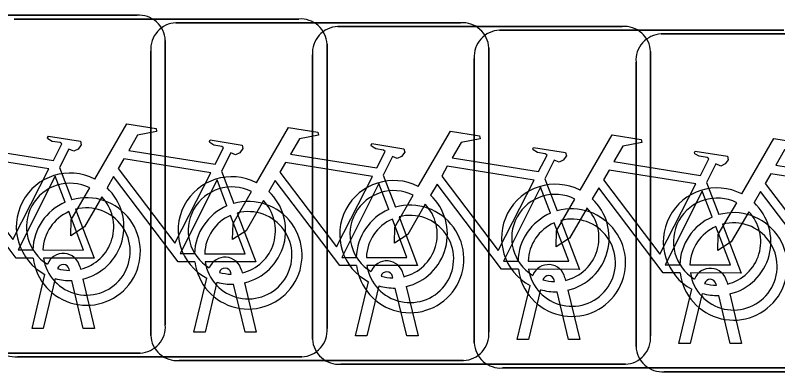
# Model space of a CAD drawing. Extents: x 162186 to 163152, y 385513 to 386513.
# Drawn here: x 162773.835 to 162776.088, y 386417.826 to 386418.881 of the extents above; entities that cross this region are included whole.
import ezdxf

# ---------------------------------------------------------------- set-up
doc = ezdxf.new("R2010")
doc.units = 0
doc.layers.add('IMGEO_Fietsenrek', color=7, linetype='Continuous')

msp = doc.modelspace()

# ---------------------------------------------------------------- linework, layer by layer
at = {"layer": 'IMGEO_Fietsenrek'}
for p, q in [((162773.3539, 386418.8805), (162774.1948, 386418.8805)), ((162774.1948, 386418.8805), (162773.3539, 386418.8805)), ((162773.8319, 386418.8695), (162774.6728, 386418.8695)), ((162774.6728, 386418.8695), (162773.8319, 386418.8695)), ((162774.3099, 386418.8585), (162775.1508, 386418.8585)), ((162775.1508, 386418.8585), (162774.3099, 386418.8585)), ((162774.7879, 386418.8475), (162775.6288, 386418.8475)), ((162775.6288, 386418.8475), (162774.7879, 386418.8475)), ((162775.2659, 386418.8365), (162776.1068, 386418.8365)), ((162776.1068, 386418.8365), (162775.2659, 386418.8365)), ((162774.2785, 386418.8061), (162774.2785, 386417.9652)), ((162774.2785, 386417.9652), (162774.2785, 386418.8061)), ((162775.7439, 386418.8255), (162776.5848, 386418.8255)), ((162776.5848, 386418.8255), (162775.7439, 386418.8255)), ((162774.7565, 386418.7951), (162774.7565, 386417.9542)), ((162774.7565, 386417.9542), (162774.7565, 386418.7951)), ((162775.2345, 386418.7841), (162775.2345, 386417.9432)), ((162775.2345, 386417.9432), (162775.2345, 386418.7841)), ((162774.2355, 386417.9339), (162774.2355, 386418.7748)), ((162774.2355, 386418.7748), (162774.2355, 386417.9339)), ((162774.7135, 386417.9229), (162774.7135, 386418.7638)), ((162774.7135, 386418.7638), (162774.7135, 386417.9229)), ((162775.7125, 386418.7731), (162775.7125, 386417.9322)), ((162775.7125, 386417.9322), (162775.7125, 386418.7731)), ((162775.1915, 386417.9119), (162775.1915, 386418.7528)), ((162775.1915, 386418.7528), (162775.1915, 386417.9119)), ((162775.6695, 386417.9009), (162775.6695, 386418.7418)), ((162775.6695, 386418.7418), (162775.6695, 386417.9009)), ((162773.9662, 386418.4302), (162774.0025, 386418.335)), ((162774.4442, 386418.4192), (162774.4805, 386418.324)), ((162774.9222, 386418.4082), (162774.9585, 386418.313)), ((162775.4002, 386418.3972), (162775.4365, 386418.302)), ((162775.8782, 386418.3862), (162775.9145, 386418.291)), ((162773.9949, 386418.1259), (162773.9939, 386418.1302)), ((162774.0256, 386418.1374), (162774.0274, 386418.1295)), ((162773.8845, 386417.9543), (162773.9228, 386418.1143)), ((162774.4729, 386418.1149), (162774.4719, 386418.1192)), ((162774.5036, 386418.1264), (162774.5054, 386418.1185)), ((162774.9509, 386418.1039), (162774.9499, 386418.1082)), ((162774.9816, 386418.1154), (162774.9834, 386418.1075)), ((162773.9532, 386418.1021), (162773.9179, 386417.9543)), ((162774.036, 386417.9543), (162774.0021, 386418.096)), ((162774.0344, 386418.1003), (162774.0694, 386417.9543)), ((162774.3625, 386417.9433), (162774.4008, 386418.1033)), ((162774.4312, 386418.0911), (162774.3959, 386417.9433)), ((162774.514, 386417.9433), (162774.4801, 386418.085)), ((162774.5124, 386418.0893), (162774.5474, 386417.9433)), ((162774.8405, 386417.9323), (162774.8788, 386418.0923)), ((162775.4289, 386418.0929), (162775.4279, 386418.0972)), ((162775.4596, 386418.1044), (162775.4614, 386418.0965)), ((162775.9069, 386418.0819), (162775.9059, 386418.0862)), ((162775.9376, 386418.0934), (162775.9394, 386418.0855)), ((162774.9092, 386418.0801), (162774.8739, 386417.9323)), ((162774.992, 386417.9323), (162774.9581, 386418.074)), ((162774.9904, 386418.0783), (162775.0254, 386417.9323)), ((162775.3185, 386417.9213), (162775.3568, 386418.0813)), ((162775.3872, 386418.0691), (162775.3519, 386417.9213)), ((162775.47, 386417.9213), (162775.4361, 386418.063)), ((162775.4684, 386418.0673), (162775.5034, 386417.9213)), ((162775.7965, 386417.9103), (162775.8348, 386418.0703)), ((162775.8652, 386418.0581), (162775.8299, 386417.9103)), ((162775.948, 386417.9103), (162775.9141, 386418.052)), ((162775.9464, 386418.0563), (162775.9814, 386417.9103)), ((162773.9179, 386417.9543), (162773.8845, 386417.9543)), ((162774.0694, 386417.9543), (162774.036, 386417.9543)), ((162774.3959, 386417.9433), (162774.3625, 386417.9433)), ((162774.5474, 386417.9433), (162774.514, 386417.9433)), ((162774.8739, 386417.9323), (162774.8405, 386417.9323)), ((162775.0254, 386417.9323), (162774.992, 386417.9323)), ((162775.3519, 386417.9213), (162775.3185, 386417.9213)), ((162775.5034, 386417.9213), (162775.47, 386417.9213)), ((162775.8299, 386417.9103), (162775.7965, 386417.9103)), ((162775.9814, 386417.9103), (162775.948, 386417.9103)), ((162774.2041, 386417.8815), (162773.3632, 386417.8815)), ((162773.3632, 386417.8815), (162774.2041, 386417.8815)), ((162774.6821, 386417.8705), (162773.8412, 386417.8705)), ((162773.8412, 386417.8705), (162774.6821, 386417.8705)), ((162775.1601, 386417.8595), (162774.3192, 386417.8595)), ((162774.3192, 386417.8595), (162775.1601, 386417.8595)), ((162775.6381, 386417.8485), (162774.7972, 386417.8485)), ((162774.7972, 386417.8485), (162775.6381, 386417.8485)), ((162776.1161, 386417.8375), (162775.2752, 386417.8375)), ((162775.2752, 386417.8375), (162776.1161, 386417.8375)), ((162776.5941, 386417.8265), (162775.7532, 386417.8265)), ((162775.7532, 386417.8265), (162776.5941, 386417.8265))]:
    msp.add_line(p, q, dxfattribs=at)
for points in [[(162773.5921, 386418.4072), (162773.6868, 386418.5707), (162773.773, 386418.5569), (162773.7747, 386418.5482), (162773.7186, 386418.5373), (162773.6924, 386418.492), (162773.9476, 386418.4512)], [(162774.0701, 386418.3962), (162774.1648, 386418.5597), (162774.251, 386418.5459), (162774.2527, 386418.5372), (162774.1966, 386418.5263), (162774.1704, 386418.481), (162774.4256, 386418.4402)], [(162774.5481, 386418.3852), (162774.6428, 386418.5487), (162774.729, 386418.5349), (162774.7307, 386418.5262), (162774.6746, 386418.5153), (162774.6484, 386418.47), (162774.9036, 386418.4292)], [(162775.0261, 386418.3742), (162775.1208, 386418.5377), (162775.207, 386418.5239), (162775.2087, 386418.5152), (162775.1526, 386418.5043), (162775.1264, 386418.459), (162775.3816, 386418.4182)], [(162773.9476, 386418.4512), (162773.9726, 386418.5), (162773.9675, 386418.504), (162773.9443, 386418.5077), (162773.9316, 386418.5152), (162773.9306, 386418.5183), (162773.9328, 386418.5229), (162774.0276, 386418.5078), (162774.0299, 386418.4975), (162774.0205, 386418.4851), (162774.0081, 386418.4787), (162773.9936, 386418.4849), (162773.9662, 386418.4302)], [(162774.4256, 386418.4402), (162774.4506, 386418.489), (162774.4455, 386418.493), (162774.4223, 386418.4967), (162774.4096, 386418.5042), (162774.4086, 386418.5073), (162774.4108, 386418.5119), (162774.5056, 386418.4968), (162774.5079, 386418.4865), (162774.4985, 386418.4741), (162774.4861, 386418.4677), (162774.4716, 386418.4739), (162774.4442, 386418.4192)], [(162775.5041, 386418.3632), (162775.5988, 386418.5267), (162775.685, 386418.5129), (162775.6867, 386418.5042), (162775.6306, 386418.4933), (162775.6044, 386418.448), (162775.8596, 386418.4072)], [(162775.9821, 386418.3522), (162776.0768, 386418.5157), (162776.163, 386418.5019), (162776.1647, 386418.4932), (162776.1086, 386418.4823), (162776.0824, 386418.437), (162776.3376, 386418.3962)], [(162774.9036, 386418.4292), (162774.9286, 386418.478), (162774.9235, 386418.482), (162774.9003, 386418.4857), (162774.8876, 386418.4932), (162774.8866, 386418.4963), (162774.8888, 386418.5009), (162774.9836, 386418.4858), (162774.9859, 386418.4755), (162774.9765, 386418.4631), (162774.9641, 386418.4567), (162774.9496, 386418.4629), (162774.9222, 386418.4082)], [(162775.3816, 386418.4182), (162775.4066, 386418.467), (162775.4015, 386418.471), (162775.3783, 386418.4747), (162775.3656, 386418.4822), (162775.3646, 386418.4853), (162775.3668, 386418.4899), (162775.4616, 386418.4748), (162775.4639, 386418.4645), (162775.4545, 386418.4521), (162775.4421, 386418.4457), (162775.4276, 386418.4519), (162775.4002, 386418.3972)], [(162773.9347, 386418.426), (162773.6779, 386418.467), (162773.6612, 386418.4382), (162773.8282, 386418.2179), (162773.9347, 386418.426)], [(162775.8596, 386418.4072), (162775.8846, 386418.456), (162775.8795, 386418.46), (162775.8563, 386418.4637), (162775.8436, 386418.4712), (162775.8426, 386418.4743), (162775.8448, 386418.4789), (162775.9396, 386418.4638), (162775.9419, 386418.4535), (162775.9325, 386418.4411), (162775.9201, 386418.4347), (162775.9056, 386418.4409), (162775.8782, 386418.3862)], [(162774.4127, 386418.415), (162774.1559, 386418.456), (162774.1392, 386418.4272), (162774.3062, 386418.2069), (162774.4127, 386418.415)], [(162774.8907, 386418.404), (162774.6339, 386418.445), (162774.6172, 386418.4162), (162774.7842, 386418.1959), (162774.8907, 386418.404)], [(162775.3687, 386418.393), (162775.1119, 386418.434), (162775.0952, 386418.4052), (162775.2622, 386418.1849), (162775.3687, 386418.393)], [(162775.8467, 386418.382), (162775.5899, 386418.423), (162775.5732, 386418.3942), (162775.7402, 386418.1739), (162775.8467, 386418.382)], [(162773.8878, 386418.1625), (162773.8381, 386418.1626), (162773.6474, 386418.4143), (162773.6284, 386418.3815)], [(162773.9827, 386418.328), (162773.9534, 386418.4048), (162773.844, 386418.1867), (162773.8867, 386418.1866)], [(162774.3658, 386418.1515), (162774.3161, 386418.1516), (162774.1254, 386418.4033), (162774.1064, 386418.3705)], [(162776.3247, 386418.371), (162776.0679, 386418.412), (162776.0512, 386418.3832), (162776.2182, 386418.1629), (162776.3247, 386418.371)], [(162774.4607, 386418.317), (162774.4314, 386418.3938), (162774.322, 386418.1757), (162774.3647, 386418.1756)], [(162774.8438, 386418.1405), (162774.7941, 386418.1406), (162774.6034, 386418.3923), (162774.5844, 386418.3595)], [(162774.9387, 386418.306), (162774.9094, 386418.3828), (162774.8, 386418.1647), (162774.8427, 386418.1646)], [(162775.3218, 386418.1295), (162775.2721, 386418.1296), (162775.0814, 386418.3813), (162775.0624, 386418.3485)], [(162774.0908, 386418.3437), (162774.0392, 386418.2545), (162773.9993, 386418.2285), (162774.0005, 386418.276), (162774.055, 386418.3702)], [(162774.5688, 386418.3327), (162774.5172, 386418.2435), (162774.4773, 386418.2175), (162774.4785, 386418.265), (162774.533, 386418.3592)], [(162775.4167, 386418.295), (162775.3874, 386418.3718), (162775.278, 386418.1537), (162775.3207, 386418.1536)], [(162775.7998, 386418.1185), (162775.7501, 386418.1186), (162775.5594, 386418.3703), (162775.5404, 386418.3375)], [(162775.8947, 386418.284), (162775.8654, 386418.3608), (162775.756, 386418.1427), (162775.7987, 386418.1426)], [(162776.2778, 386418.1075), (162776.2281, 386418.1076), (162776.0374, 386418.3593), (162776.0184, 386418.3265)], [(162775.0468, 386418.3217), (162774.9952, 386418.2325), (162774.9553, 386418.2065), (162774.9565, 386418.254), (162775.011, 386418.3482)], [(162775.5248, 386418.3107), (162775.4732, 386418.2215), (162775.4333, 386418.1955), (162775.4345, 386418.243), (162775.489, 386418.3372)], [(162776.0028, 386418.2997), (162775.9512, 386418.2105), (162775.9113, 386418.1845), (162775.9125, 386418.232), (162775.967, 386418.3262)], [(162773.9167, 386418.1865), (162774.0366, 386418.1863), (162773.9934, 386418.2999)], [(162774.0132, 386418.3068), (162774.0682, 386418.1622), (162773.9181, 386418.1625)], [(162774.3947, 386418.1755), (162774.5146, 386418.1753), (162774.4714, 386418.2889)], [(162774.4912, 386418.2958), (162774.5462, 386418.1512), (162774.3961, 386418.1515)], [(162774.8727, 386418.1645), (162774.9926, 386418.1643), (162774.9494, 386418.2779)], [(162774.9692, 386418.2848), (162775.0242, 386418.1402), (162774.8741, 386418.1405)], [(162775.3507, 386418.1535), (162775.4706, 386418.1533), (162775.4274, 386418.2669)], [(162775.4472, 386418.2738), (162775.5022, 386418.1292), (162775.3521, 386418.1295)], [(162775.8287, 386418.1425), (162775.9486, 386418.1423), (162775.9054, 386418.2559)], [(162775.9252, 386418.2628), (162775.9802, 386418.1182), (162775.8301, 386418.1185)]]:
    msp.add_lwpolyline(points, dxfattribs=at)
for centre, radius, start, end in [((162774.2006, 386418.8028), 0.0779, 2.4484, 94.2845), ((162774.2006, 386418.8028), 0.0779, 2.4484, 94.2845), ((162774.3132, 386418.7806), 0.0779, 92.4484, 184.2845), ((162774.3132, 386418.7806), 0.0779, 92.4484, 184.2845), ((162774.6786, 386418.7918), 0.0779, 2.4484, 94.2845), ((162774.6786, 386418.7918), 0.0779, 2.4484, 94.2845), ((162775.1566, 386418.7808), 0.0779, 2.4484, 94.2845), ((162775.1566, 386418.7808), 0.0779, 2.4484, 94.2845), ((162774.7912, 386418.7696), 0.0779, 92.4484, 184.2845), ((162774.7912, 386418.7696), 0.0779, 92.4484, 184.2845), ((162775.2692, 386418.7586), 0.0779, 92.4484, 184.2845), ((162775.2692, 386418.7586), 0.0779, 92.4484, 184.2845), ((162775.6346, 386418.7698), 0.0779, 2.4484, 94.2845), ((162775.6346, 386418.7698), 0.0779, 2.4484, 94.2845), ((162775.7472, 386418.7476), 0.0779, 92.4484, 184.2845), ((162775.7472, 386418.7476), 0.0779, 92.4484, 184.2845), ((162773.9971, 386418.2549), 0.159, 62.6766, 242.1369), ((162774.4751, 386418.2439), 0.159, 62.6766, 242.1369), ((162773.9971, 386418.2549), 0.129, 63.3192, 238.903), ((162774.9531, 386418.2329), 0.159, 62.6766, 242.1369), ((162775.4311, 386418.2219), 0.159, 62.6766, 242.1369), ((162773.9971, 386418.2549), 0.159, 283.5766, 46.6042), ((162774.4751, 386418.2439), 0.129, 63.3192, 238.903), ((162774.4751, 386418.2439), 0.159, 283.5766, 46.6042), ((162774.9531, 386418.2329), 0.129, 63.3192, 238.903), ((162775.9091, 386418.2109), 0.159, 62.6766, 242.1369), ((162774.0457, 386418.1819), 0.159, 187.0065, 105.7708), ((162773.9971, 386418.2549), 0.129, 283.6043, 43.4302), ((162774.4751, 386418.2439), 0.129, 283.6043, 43.4302), ((162774.9531, 386418.2329), 0.159, 283.5766, 46.6042), ((162775.4311, 386418.2219), 0.129, 63.3192, 238.903), ((162775.4311, 386418.2219), 0.159, 283.5766, 46.6042), ((162775.9091, 386418.2109), 0.129, 63.3192, 238.903), ((162774.0457, 386418.1819), 0.159, 113.3408, 178.3217), ((162774.0457, 386418.1819), 0.129, 188.6715, 104.5883), ((162774.5237, 386418.1709), 0.159, 113.3408, 178.3217), ((162774.5237, 386418.1709), 0.159, 187.0065, 105.7708), ((162775.0017, 386418.1599), 0.159, 187.0065, 105.7708), ((162774.9531, 386418.2329), 0.129, 283.6043, 43.4302), ((162775.4311, 386418.2219), 0.129, 283.6043, 43.4302), ((162775.9091, 386418.2109), 0.159, 283.5766, 46.6042), ((162774.0457, 386418.1819), 0.129, 113.923, 177.9556), ((162774.5237, 386418.1709), 0.129, 113.923, 177.9556), ((162774.5237, 386418.1709), 0.129, 188.6715, 104.5883), ((162775.0017, 386418.1599), 0.159, 113.3408, 178.3217), ((162775.0017, 386418.1599), 0.129, 188.6715, 104.5883), ((162775.4797, 386418.1489), 0.159, 113.3408, 178.3217), ((162775.4797, 386418.1489), 0.159, 187.0065, 105.7708), ((162775.9577, 386418.1379), 0.159, 187.0065, 105.7708), ((162775.9091, 386418.2109), 0.129, 283.6043, 43.4302), ((162775.0017, 386418.1599), 0.129, 113.923, 177.9556), ((162775.4797, 386418.1489), 0.129, 113.923, 177.9556), ((162775.4797, 386418.1489), 0.129, 188.6715, 104.5883), ((162775.9577, 386418.1379), 0.159, 113.3408, 178.3217), ((162775.9577, 386418.1379), 0.129, 188.6715, 104.5883), ((162775.9577, 386418.1379), 0.129, 113.923, 177.9556), ((162773.9769, 386418.1263), 0.0499, 12.8025, 158.6934), ((162774.4549, 386418.1153), 0.0499, 12.8025, 158.6934), ((162774.9329, 386418.1043), 0.0499, 12.8025, 158.6934), ((162773.9769, 386418.1263), 0.0174, 12.8025, 163.4502), ((162773.9971, 386418.2549), 0.129, 253.415, 269.0204), ((162774.4549, 386418.1153), 0.0174, 12.8025, 163.4502), ((162775.4109, 386418.0933), 0.0499, 12.8025, 158.6934), ((162775.8889, 386418.0823), 0.0499, 12.8025, 158.6934), ((162774.4751, 386418.2439), 0.129, 253.415, 269.0204), ((162774.9329, 386418.1043), 0.0174, 12.8025, 163.4502), ((162774.9531, 386418.2329), 0.129, 253.415, 269.0204), ((162775.4109, 386418.0933), 0.0174, 12.8025, 163.4502), ((162773.9971, 386418.2549), 0.159, 253.9967, 271.7867), ((162774.4751, 386418.2439), 0.159, 253.9967, 271.7867), ((162775.4311, 386418.2219), 0.129, 253.415, 269.0204), ((162775.8889, 386418.0823), 0.0174, 12.8025, 163.4502), ((162775.9091, 386418.2109), 0.129, 253.415, 269.0204), ((162774.9531, 386418.2329), 0.159, 253.9967, 271.7867), ((162775.4311, 386418.2219), 0.159, 253.9967, 271.7867), ((162775.9091, 386418.2109), 0.159, 253.9967, 271.7867), ((162774.2008, 386417.9594), 0.0779, 272.4484, 4.2845), ((162774.2008, 386417.9594), 0.0779, 272.4484, 4.2845), ((162774.6788, 386417.9484), 0.0779, 272.4484, 4.2845), ((162774.6788, 386417.9484), 0.0779, 272.4484, 4.2845), ((162773.8354, 386417.9482), 0.0779, 182.4484, 274.2845), ((162773.8354, 386417.9482), 0.0779, 182.4484, 274.2845), ((162774.3134, 386417.9372), 0.0779, 182.4484, 274.2845), ((162774.3134, 386417.9372), 0.0779, 182.4484, 274.2845), ((162775.1568, 386417.9374), 0.0779, 272.4484, 4.2845), ((162775.1568, 386417.9374), 0.0779, 272.4484, 4.2845), ((162775.6348, 386417.9264), 0.0779, 272.4484, 4.2845), ((162775.6348, 386417.9264), 0.0779, 272.4484, 4.2845), ((162774.7914, 386417.9262), 0.0779, 182.4484, 274.2845), ((162774.7914, 386417.9262), 0.0779, 182.4484, 274.2845), ((162775.2694, 386417.9152), 0.0779, 182.4484, 274.2845), ((162775.2694, 386417.9152), 0.0779, 182.4484, 274.2845), ((162775.7474, 386417.9042), 0.0779, 182.4484, 274.2845), ((162775.7474, 386417.9042), 0.0779, 182.4484, 274.2845)]:
    msp.add_arc(centre, radius, start, end, dxfattribs=at)

doc.saveas('drawing.dxf')
